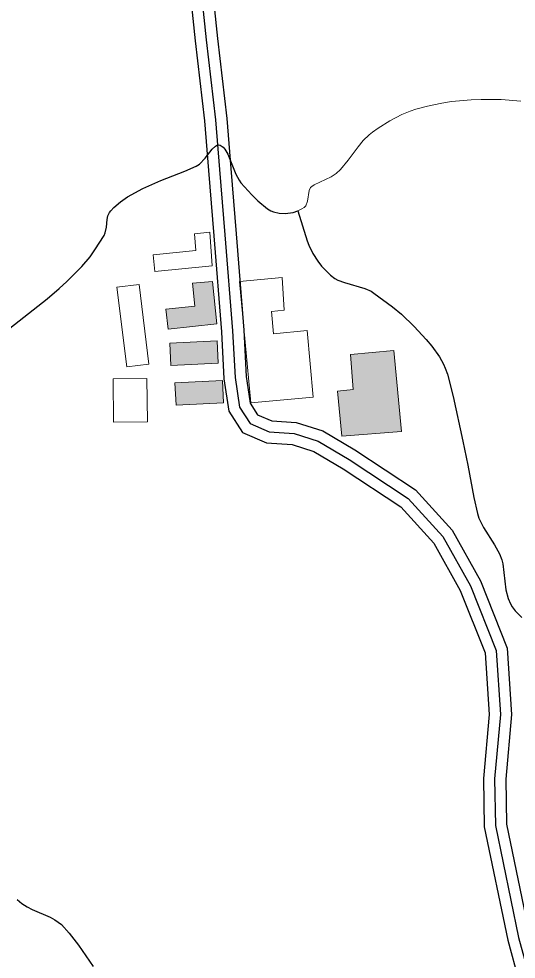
# Model space of a CAD drawing. Extents: x -64005 to -55000, y -89025 to -80000.
# Drawn here: x -58166 to -57721, y -81940 to -81099 of the extents above; entities that cross this region are included whole.
import ezdxf

# ---------------------------------------------------------------- set-up
doc = ezdxf.new("R2010")
doc.units = 0
doc.header["$LTSCALE"] = 32
doc.linetypes.add('LONG_DASHED', pattern=[7.5, 6, -1.5])
for name, color, linetype, lineweight in [('2', 7, 'Continuous', 25), ('24', 7, 'Continuous', 25), ('39', 7, 'LONG_DASHED', 25), ('6', 7, 'Continuous', 25), ('7', 7, 'Continuous', 13), ('8', 7, 'Continuous', 25)]:
    doc.layers.add(name, color=color, linetype=linetype, lineweight=lineweight)

msp = doc.modelspace()

# ---------------------------------------------------------------- hatches: boundary and pattern name
at = {"layer": '7'}
for points in [[(-58032.46, -81376.36), (-57988.97, -81371.68), (-57992.63, -81333.6), (-58010.54, -81335.32), (-58008.67, -81355.88), (-58034.4, -81358.48)], [(-57988.58, -81386.69), (-58031.02, -81388.87), (-58030, -81408.85), (-57987.56, -81406.67)], [(-57869.45, -81398.96), (-57866.97, -81430.3), (-57881.02, -81431.82), (-57877.22, -81472.08), (-57823.87, -81467.9), (-57830.71, -81395.34)], [(-57983.94, -81422.17), (-58026.38, -81424.41), (-58025.32, -81444.39), (-57982.88, -81442.15)]]:
    msp.add_hatch(color=256, dxfattribs=at).paths.add_polyline_path(points)

# ---------------------------------------------------------------- linework, layer by layer
at = {"layer": '2', "lineweight": 13}
msp.add_lwpolyline([(-57717.06, -81172.48), (-57734.79, -81171.02), (-57752.57, -81170.78), (-57761.44, -81171.13), (-57779.05, -81172.81), (-57787.77, -81174.14), (-57800.69, -81176.79), (-57811, -81179.68), (-57816.04, -81181.45), (-57823.47, -81184.48), (-57834.3, -81189.92), (-57844.74, -81196.42), (-57849.8, -81200.07), (-57852.72, -81202.45), (-57857.99, -81207.68), (-57862.71, -81213.37), (-57871.45, -81225.16), (-57878.3, -81233.45), (-57882.1, -81237.13), (-57886.59, -81240.17), (-57896.97, -81244.78), (-57901.89, -81247.27), (-57904.07, -81248.76), (-57905.04, -81249.73), (-57906.32, -81252.24), (-57907.87, -81261.79), (-57909.38, -81265.98), (-57910.8, -81267.52), (-57912.8, -81268.86), (-57916.46, -81270.56)], dxfattribs=at)
at = {"layer": '2'}
for points in [[(-58173.91, -81375.51), (-58140.44, -81349.23), (-58129.74, -81340.14), (-58122.93, -81333.72), (-58109.63, -81320.34), (-58102.19, -81311.59), (-58097.79, -81305.36), (-58089.74, -81292.44), (-58088.68, -81290.19), (-58087.63, -81285.22), (-58086.92, -81278.27), (-58086.19, -81274.95), (-58084.81, -81271.91), (-58083.78, -81270.53), (-58081.02, -81267.61), (-58075.06, -81262.48), (-58068.65, -81258.11), (-58054.95, -81250.61), (-58039.05, -81243.5), (-58017.56, -81235.16), (-58007.24, -81230.68), (-58004.51, -81228.9), (-57999.35, -81223.41), (-57993.01, -81215.39), (-57990.06, -81212.58), (-57988.18, -81211.59), (-57987.26, -81211.45), (-57985.9, -81211.72), (-57983.38, -81213.5), (-57981.88, -81215.27), (-57979.19, -81219.88), (-57971.85, -81237.59), (-57968.99, -81243), (-57967.38, -81245.32), (-57957.67, -81256.35), (-57952.25, -81261.55), (-57943.69, -81268.59), (-57940.57, -81270.45), (-57938.25, -81271.39), (-57933.21, -81272.58), (-57927.86, -81272.88), (-57920.74, -81271.97), (-57916.46, -81270.56)], [(-57916.46, -81270.56), (-57908.08, -81297.24), (-57906.71, -81301.14), (-57903.19, -81308.63), (-57898.71, -81315.65), (-57895.23, -81320.05), (-57887.2, -81328.11), (-57883.35, -81330.91), (-57880.61, -81332.4), (-57874.81, -81334.72), (-57856.69, -81339.95), (-57851.06, -81342.44), (-57848.43, -81344.05), (-57831.86, -81356.27), (-57823.96, -81362.92), (-57812.65, -81373.92), (-57801.82, -81385.62), (-57796.72, -81391.63), (-57789.94, -81401.07), (-57786.24, -81407.77), (-57784.69, -81411.28), (-57782.82, -81416.75), (-57777.68, -81436.6), (-57768.91, -81476.51), (-57764.64, -81498.1), (-57759.13, -81526.91), (-57755.98, -81541.24), (-57754.65, -81545.6), (-57750.7, -81553.85), (-57740.64, -81569.47), (-57736.22, -81577.44), (-57734.27, -81582.78), (-57733.41, -81586.46), (-57732.35, -81594.04), (-57730.61, -81609.55), (-57728.6, -81617.22), (-57726.39, -81622.21), (-57724.96, -81624.65), (-57722.31, -81628.24), (-57716.16, -81634.28)]]:
    msp.add_lwpolyline(points, dxfattribs=at)
at = {"layer": '24'}
msp.add_lwpolyline([(-58167.26, -81886.5), (-58163.31, -81890.07), (-58158.27, -81893.3), (-58153.89, -81895.49), (-58137.86, -81902.39), (-58133.55, -81904.67), (-58127.75, -81908.84), (-58120.85, -81916.64), (-58112.43, -81927.51), (-58099.31, -81946.43)], dxfattribs=at)
at = {"layer": '39', "linetype": 'Continuous'}
msp.add_lwpolyline([(-58004.88, -81054.42), (-57998.34, -81117.48), (-57990.01, -81189.01), (-57986.39, -81233.6), (-57981.67, -81291.96), (-57974.8, -81377.99), (-57972.62, -81419.68), (-57968.62, -81446.27)], dxfattribs=at)
at = {"layer": '39'}
msp.add_lwpolyline([(-57968.62, -81446.27), (-57959.19, -81460.89), (-57942.09, -81468.33), (-57919.8, -81469.81), (-57898.24, -81476.51), (-57870.74, -81492.86), (-57817.98, -81527.8), (-57786.76, -81562), (-57762.23, -81605.86), (-57739.19, -81663.85), (-57735.48, -81721.1), (-57740.69, -81778.73), (-57739.95, -81820.36), (-57719.14, -81920.73), (-57646.42, -82184.97), (-57529.79, -82560.12), (-57410.27, -82951.37)], dxfattribs=at)
at = {"layer": '6'}
for points in [[(-58002.88, -80435.51), (-58000.3, -80464.79), (-57991.56, -80518.71), (-57977.79, -80615.94), (-57963.65, -80707.35), (-57945.89, -80822.03), (-57932.86, -80904.22), (-57926.33, -80952.32), (-57921.99, -80975.39), (-57921.57, -80979.19), (-57927.1, -80979.96), (-57993.82, -80987.3), (-58006.51, -80991.08), (-58015.93, -80999.15), (-58018.21, -81012.25), (-58014.84, -81055.33), (-58008.29, -81118.57), (-57999.96, -81190), (-57996.36, -81234.41), (-57991.64, -81292.76), (-57984.77, -81378.64), (-57982.58, -81420.69), (-57978.18, -81449.88)], [(-57994.92, -81053.51), (-57988.39, -81116.39), (-57980.06, -81188.02), (-57976.42, -81232.79), (-57971.7, -81291.16), (-57964.83, -81377.34), (-57962.66, -81418.67), (-57959.05, -81442.66)]]:
    msp.add_lwpolyline(points, dxfattribs=at)
at = {"layer": '7'}
for points in [[(-58044.26, -81324.92), (-58045.78, -81310), (-58007.66, -81306.12), (-58008.87, -81291.17), (-57995.3, -81289.69), (-57993.16, -81319.61)], [(-58032.46, -81376.36), (-57988.97, -81371.68), (-57992.63, -81333.6), (-58010.54, -81335.32), (-58008.67, -81355.88), (-58034.4, -81358.48)], [(-57930.37, -81330.05), (-57928.82, -81359.48), (-57940.17, -81360.51), (-57938.39, -81380.55), (-57908.13, -81377.51), (-57902.74, -81437.26), (-57958.65, -81442.17), (-57968.53, -81333.61)], [(-58058.43, -81336.48), (-58049.66, -81407.65), (-58069.48, -81410.09), (-58078.25, -81338.92)], [(-57988.58, -81386.69), (-58031.02, -81388.87), (-58030, -81408.85), (-57987.56, -81406.67)], [(-57869.45, -81398.96), (-57866.97, -81430.3), (-57881.02, -81431.82), (-57877.22, -81472.08), (-57823.87, -81467.9), (-57830.71, -81395.34)], [(-58051.32, -81420.44), (-58050.96, -81459.34), (-58081.24, -81459.63), (-58081.61, -81420.73)], [(-57983.94, -81422.17), (-58026.38, -81424.41), (-58025.32, -81444.39), (-57982.88, -81442.15)]]:
    msp.add_lwpolyline(points, close=True, dxfattribs=at)
at = {"layer": '8'}
msp.add_lwpolyline([(-57959.05, -81442.66), (-57952.43, -81452.93), (-57939.69, -81458.47), (-57917.96, -81459.91), (-57894.14, -81467.31), (-57865.42, -81484.39), (-57811.43, -81520.15), (-57778.6, -81556.11), (-57753.18, -81601.55), (-57729.31, -81661.63), (-57725.45, -81721.23), (-57730.68, -81779.09), (-57729.97, -81819.25), (-57709.41, -81918.39), (-57636.82, -82182.16), (-57520.23, -82557.17), (-57399.36, -82952.86)], dxfattribs=at)
at = {"layer": '8', "linetype": 'LONG_DASHED'}
msp.add_lwpolyline([(-57978.18, -81449.88), (-57965.95, -81468.85), (-57944.49, -81478.19), (-57921.64, -81479.71), (-57902.34, -81485.71), (-57876.06, -81501.33), (-57824.53, -81535.45), (-57794.92, -81567.89), (-57771.28, -81610.17), (-57749.07, -81666.07), (-57745.51, -81720.97), (-57750.7, -81778.37), (-57749.93, -81821.47), (-57728.87, -81923.07), (-57656.02, -82187.78), (-57539.35, -82563.07), (-57421.05, -82950.29)], dxfattribs=at)

doc.saveas('drawing.dxf')
